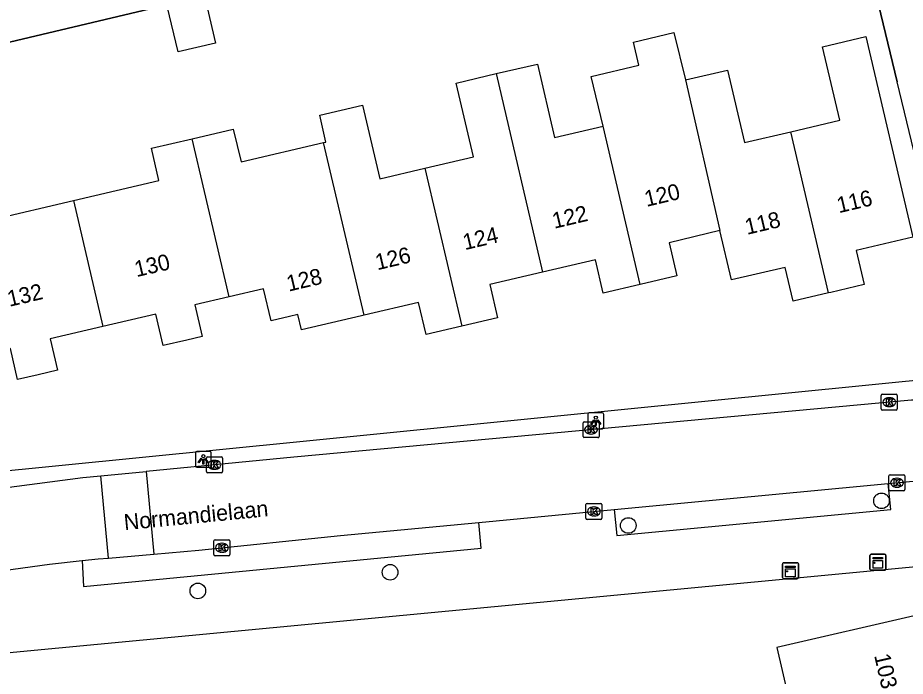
# Model space of a CAD drawing. Extents: x 158461 to 159795, y 387220 to 388672.
# Drawn here: x 159553.8 to 159609.3, y 388098.3 to 388139.5 of the extents above; entities that cross this region are included whole.
import ezdxf

# ---------------------------------------------------------------- set-up
doc = ezdxf.new("R2010")
doc.units = 0
for name, color, linetype in [('IMGEO_Boom', 7, 'Continuous'), ('IMGEO_Kast', 7, 'Continuous'), ('IMGEO_Kolk', 7, 'Continuous'), ('IMGEO_Lichtpunt', 7, 'Continuous'), ('IMGEO_Muur', 7, 'Continuous'), ('IMGEO_Openbare_ruimte_label', 7, 'Continuous'), ('IMGEO_Pand', 7, 'Continuous'), ('IMGEO_Pand_nummerreeks', 7, 'Continuous'), ('IMGEO_Rijbaan_lokaal_open', 7, 'Continuous'), ('IMGEO_Voetpad_open', 7, 'Continuous')]:
    doc.layers.add(name, color=color, linetype=linetype)

msp = doc.modelspace()

# ---------------------------------------------------------------- linework, layer by layer
at = {"layer": 'IMGEO_Boom'}
for centre in [(159607.864, 388109.268), (159592.023, 388107.723), (159577.122, 388104.794), (159565.093, 388103.631)]:
    msp.add_circle(centre, 0.489, dxfattribs=at)
at = {"layer": 'IMGEO_Kast'}
for p, q in [((159607.141, 388104.998), (159607.141, 388105.839)), ((159607.141, 388105.839), (159607.141, 388104.998)), ((159607.216, 388105.923), (159608.057, 388105.923)), ((159608.057, 388105.923), (159607.216, 388105.923)), ((159608.141, 388105.848), (159608.141, 388105.007)), ((159608.141, 388105.007), (159608.141, 388105.848)), ((159601.673, 388104.469), (159601.673, 388105.31)), ((159601.673, 388105.31), (159601.673, 388104.469)), ((159601.748, 388105.394), (159602.589, 388105.394)), ((159602.589, 388105.394), (159601.748, 388105.394)), ((159602.673, 388105.319), (159602.673, 388104.478)), ((159602.673, 388104.478), (159602.673, 388105.319)), ((159608.066, 388104.923), (159607.225, 388104.923)), ((159607.225, 388104.923), (159608.066, 388104.923)), ((159602.598, 388104.394), (159601.757, 388104.394)), ((159601.757, 388104.394), (159602.598, 388104.394))]:
    msp.add_line(p, q, dxfattribs=at)
for points in [[(159607.336, 388105.713), (159607.936, 388105.713), (159607.936, 388105.628), (159607.336, 388105.628), (159607.336, 388105.713)], [(159607.336, 388105.538), (159607.936, 388105.538), (159607.936, 388105.049), (159607.336, 388105.049), (159607.336, 388105.538)], [(159601.868, 388105.184), (159602.468, 388105.184), (159602.468, 388105.099), (159601.868, 388105.099), (159601.868, 388105.184)], [(159601.868, 388105.009), (159602.468, 388105.009), (159602.468, 388104.52), (159601.868, 388104.52), (159601.868, 388105.009)]]:
    msp.add_lwpolyline(points, dxfattribs=at)
for centre in [(159607.42, 388105.387), (159601.952, 388104.858)]:
    msp.add_circle(centre, 0.0377, dxfattribs=at)
for centre, start, end in [((159607.219, 388105.845), 92.4484, 184.2845), ((159607.219, 388105.845), 92.4484, 184.2845), ((159608.063, 388105.845), 2.4484, 94.2845), ((159608.063, 388105.845), 2.4484, 94.2845), ((159601.751, 388105.316), 92.4484, 184.2845), ((159601.751, 388105.316), 92.4484, 184.2845), ((159602.595, 388105.316), 2.4484, 94.2845), ((159602.595, 388105.316), 2.4484, 94.2845), ((159607.219, 388105.001), 182.4484, 274.2845), ((159607.219, 388105.001), 182.4484, 274.2845), ((159608.063, 388105.001), 272.4484, 4.2845), ((159608.063, 388105.001), 272.4484, 4.2845), ((159601.751, 388104.472), 182.4484, 274.2845), ((159601.751, 388104.472), 182.4484, 274.2845), ((159602.595, 388104.472), 272.4484, 4.2845), ((159602.595, 388104.472), 272.4484, 4.2845)]:
    msp.add_arc(centre, 0.0779, start, end, dxfattribs=at)
at = {"layer": 'IMGEO_Kolk'}
for p, q in [((159607.851, 388115.016), (159607.851, 388115.868)), ((159607.926, 388115.942), (159608.778, 388115.942)), ((159608.852, 388115.868), (159608.852, 388115.016)), ((159608.339, 388115.722), (159608.364, 388115.722)), ((159608.778, 388114.942), (159607.926, 388114.942)), ((159608.362, 388115.162), (159608.337, 388115.162)), ((159589.191, 388113.294), (159589.191, 388114.146)), ((159589.266, 388114.22), (159590.118, 388114.22)), ((159590.192, 388114.146), (159590.192, 388113.294)), ((159589.679, 388114), (159589.704, 388114)), ((159590.118, 388113.22), (159589.266, 388113.22)), ((159589.702, 388113.44), (159589.677, 388113.44)), ((159565.631, 388111.095), (159565.631, 388111.947)), ((159565.706, 388112.021), (159566.558, 388112.021)), ((159566.632, 388111.947), (159566.632, 388111.095)), ((159566.119, 388111.801), (159566.144, 388111.801)), ((159566.558, 388111.021), (159565.706, 388111.021)), ((159566.142, 388111.241), (159566.117, 388111.241)), ((159608.329, 388109.971), (159608.329, 388110.823)), ((159608.404, 388110.897), (159609.256, 388110.897)), ((159609.33, 388110.823), (159609.33, 388109.971)), ((159608.817, 388110.677), (159608.842, 388110.677)), ((159609.256, 388109.897), (159608.404, 388109.897)), ((159608.84, 388110.117), (159608.815, 388110.117)), ((159589.369, 388108.177), (159589.369, 388109.029)), ((159589.444, 388109.103), (159590.296, 388109.103)), ((159589.857, 388108.883), (159589.882, 388108.883)), ((159590.37, 388109.029), (159590.37, 388108.177)), ((159590.296, 388108.103), (159589.444, 388108.103)), ((159589.88, 388108.323), (159589.855, 388108.323)), ((159566.096, 388105.903), (159566.096, 388106.755)), ((159566.171, 388106.829), (159567.023, 388106.829)), ((159566.584, 388106.609), (159566.609, 388106.609)), ((159567.097, 388106.755), (159567.097, 388105.903)), ((159567.023, 388105.829), (159566.171, 388105.829)), ((159566.607, 388106.049), (159566.582, 388106.049))]:
    msp.add_line(p, q, dxfattribs=at)
for points in [[(159607.851, 388115.016), (159607.851, 388115.868)], [(159607.926, 388115.942), (159608.778, 388115.942)], [(159608.852, 388115.868), (159608.852, 388115.016)], [(159608.172, 388115.642), (159608.295, 388115.642), (159608.295, 388115.491), (159608.425, 388115.642), (159608.589, 388115.642), (159608.443, 388115.491), (159608.596, 388115.242), (159608.444, 388115.242), (159608.359, 388115.406), (159608.295, 388115.339), (159608.295, 388115.242), (159608.172, 388115.242), (159608.172, 388115.642)], [(159608.778, 388114.942), (159607.926, 388114.942)], [(159589.191, 388113.294), (159589.191, 388114.146)], [(159589.266, 388114.22), (159590.118, 388114.22)], [(159590.192, 388114.146), (159590.192, 388113.294)], [(159589.512, 388113.92), (159589.635, 388113.92), (159589.635, 388113.769), (159589.765, 388113.92), (159589.929, 388113.92), (159589.783, 388113.769), (159589.936, 388113.52), (159589.784, 388113.52), (159589.699, 388113.684), (159589.635, 388113.617), (159589.635, 388113.52), (159589.512, 388113.52), (159589.512, 388113.92)], [(159590.118, 388113.22), (159589.266, 388113.22)], [(159565.631, 388111.095), (159565.631, 388111.947)], [(159565.706, 388112.021), (159566.558, 388112.021)], [(159566.632, 388111.947), (159566.632, 388111.095)], [(159565.952, 388111.721), (159566.075, 388111.721), (159566.075, 388111.57), (159566.205, 388111.721), (159566.369, 388111.721), (159566.223, 388111.57), (159566.376, 388111.321), (159566.224, 388111.321), (159566.139, 388111.485), (159566.075, 388111.418), (159566.075, 388111.321), (159565.952, 388111.321), (159565.952, 388111.721)], [(159566.558, 388111.021), (159565.706, 388111.021)], [(159608.329, 388109.971), (159608.329, 388110.823)], [(159608.404, 388110.897), (159609.256, 388110.897)], [(159609.33, 388110.823), (159609.33, 388109.971)], [(159608.65, 388110.597), (159608.773, 388110.597), (159608.773, 388110.446), (159608.903, 388110.597), (159609.067, 388110.597), (159608.921, 388110.446), (159609.074, 388110.197), (159608.922, 388110.197), (159608.837, 388110.361), (159608.773, 388110.294), (159608.773, 388110.197), (159608.65, 388110.197), (159608.65, 388110.597)], [(159609.256, 388109.897), (159608.404, 388109.897)], [(159589.369, 388108.177), (159589.369, 388109.029)], [(159589.444, 388109.103), (159590.296, 388109.103)], [(159589.69, 388108.803), (159589.813, 388108.803), (159589.813, 388108.652), (159589.943, 388108.803), (159590.107, 388108.803), (159589.961, 388108.652), (159590.114, 388108.403), (159589.962, 388108.403), (159589.877, 388108.567), (159589.813, 388108.5), (159589.813, 388108.403), (159589.69, 388108.403), (159589.69, 388108.803)], [(159590.37, 388109.029), (159590.37, 388108.177)], [(159590.296, 388108.103), (159589.444, 388108.103)], [(159566.096, 388105.903), (159566.096, 388106.755)], [(159566.171, 388106.829), (159567.023, 388106.829)], [(159566.417, 388106.529), (159566.54, 388106.529), (159566.54, 388106.378), (159566.67, 388106.529), (159566.834, 388106.529), (159566.688, 388106.378), (159566.841, 388106.129), (159566.689, 388106.129), (159566.604, 388106.293), (159566.54, 388106.226), (159566.54, 388106.129), (159566.417, 388106.129), (159566.417, 388106.529)], [(159567.097, 388106.755), (159567.097, 388105.903)], [(159567.023, 388105.829), (159566.171, 388105.829)]]:
    msp.add_lwpolyline(points, dxfattribs=at)
for centre, start, end in [((159607.928, 388115.866), 91.552, 178.448), ((159607.928, 388115.866), 91.552, 178.448), ((159608.776, 388115.866), 1.552, 88.448), ((159608.776, 388115.866), 1.552, 88.448), ((159607.928, 388115.018), 181.552, 268.448), ((159607.928, 388115.018), 181.552, 268.448), ((159608.776, 388115.018), 271.552, 358.448), ((159608.776, 388115.018), 271.552, 358.448), ((159589.268, 388114.144), 91.552, 178.448), ((159589.268, 388114.144), 91.552, 178.448), ((159590.116, 388114.144), 1.552, 88.448), ((159590.116, 388114.144), 1.552, 88.448), ((159589.268, 388113.296), 181.552, 268.448), ((159589.268, 388113.296), 181.552, 268.448), ((159590.116, 388113.296), 271.552, 358.448), ((159590.116, 388113.296), 271.552, 358.448), ((159565.708, 388111.945), 91.552, 178.448), ((159565.708, 388111.945), 91.552, 178.448), ((159566.556, 388111.945), 1.552, 88.448), ((159566.556, 388111.945), 1.552, 88.448), ((159565.708, 388111.097), 181.552, 268.448), ((159565.708, 388111.097), 181.552, 268.448), ((159566.556, 388111.097), 271.552, 358.448), ((159566.556, 388111.097), 271.552, 358.448), ((159608.406, 388110.821), 91.552, 178.448), ((159608.406, 388110.821), 91.552, 178.448), ((159609.254, 388110.821), 1.552, 88.448), ((159609.254, 388110.821), 1.552, 88.448), ((159608.406, 388109.973), 181.552, 268.448), ((159608.406, 388109.973), 181.552, 268.448), ((159609.254, 388109.973), 271.552, 358.448), ((159609.254, 388109.973), 271.552, 358.448), ((159589.446, 388109.027), 91.552, 178.448), ((159589.446, 388109.027), 91.552, 178.448), ((159590.294, 388109.027), 1.552, 88.448), ((159590.294, 388109.027), 1.552, 88.448), ((159589.446, 388108.179), 181.552, 268.448), ((159589.446, 388108.179), 181.552, 268.448), ((159590.294, 388108.179), 271.552, 358.448), ((159590.294, 388108.179), 271.552, 358.448), ((159566.173, 388106.753), 91.552, 178.448), ((159566.173, 388106.753), 91.552, 178.448), ((159567.021, 388106.753), 1.552, 88.448), ((159567.021, 388106.753), 1.552, 88.448), ((159566.173, 388105.905), 181.552, 268.448), ((159566.173, 388105.905), 181.552, 268.448), ((159567.021, 388105.905), 271.552, 358.448), ((159567.021, 388105.905), 271.552, 358.448)]:
    msp.add_arc(centre, 0.0765, start, end, dxfattribs=at)
for centre, major_axis, ratio, start_param, end_param in [((159608.338, 388115.442), (-0.387, 0.002), 0.722429, 4.712389, 7.853982), ((159608.363, 388115.442), (-0.39, 0.002), 0.717154, 1.570796, 4.712389), ((159589.678, 388113.72), (-0.387, 0.002), 0.722429, 4.712389, 7.853982), ((159589.703, 388113.72), (-0.39, 0.002), 0.717154, 1.570796, 4.712389), ((159566.118, 388111.521), (-0.387, 0.002), 0.722429, 4.712389, 7.853982), ((159566.143, 388111.521), (-0.39, 0.002), 0.717154, 1.570796, 4.712389), ((159608.816, 388110.397), (-0.387, 0.002), 0.722429, 4.712389, 7.853982), ((159608.841, 388110.397), (-0.39, 0.002), 0.717154, 1.570796, 4.712389), ((159589.856, 388108.603), (-0.387, 0.002), 0.722429, 4.712389, 7.853982), ((159589.881, 388108.603), (-0.39, 0.002), 0.717154, 1.570796, 4.712389), ((159566.583, 388106.329), (-0.387, 0.002), 0.722429, 4.712389, 7.853982), ((159566.608, 388106.329), (-0.39, 0.002), 0.717154, 1.570796, 4.712389)]:
    msp.add_ellipse(centre, major_axis=major_axis, ratio=ratio, start_param=start_param, end_param=end_param, dxfattribs=at)
at = {"layer": 'IMGEO_Lichtpunt'}
for p, q in [((159590.393, 388114.773), (159589.585, 388114.773)), ((159590.393, 388114.773), (159589.585, 388114.773)), ((159589.491, 388114.678), (159589.491, 388113.871)), ((159589.491, 388114.678), (159589.491, 388113.871)), ((159590.487, 388113.871), (159590.487, 388114.678)), ((159590.487, 388113.871), (159590.487, 388114.678)), ((159589.585, 388113.777), (159590.393, 388113.777)), ((159589.585, 388113.777), (159590.393, 388113.777)), ((159564.936, 388112.265), (159564.936, 388111.458)), ((159564.936, 388112.265), (159564.936, 388111.458)), ((159565.838, 388112.36), (159565.03, 388112.36)), ((159565.838, 388112.36), (159565.03, 388112.36)), ((159565.932, 388111.458), (159565.932, 388112.265)), ((159565.932, 388111.458), (159565.932, 388112.265)), ((159565.03, 388111.364), (159565.838, 388111.364)), ((159565.03, 388111.364), (159565.838, 388111.364))]:
    msp.add_line(p, q, dxfattribs=at)
for points in [[(159589.865, 388114.342), (159589.904, 388114.314), (159589.716, 388114.052), (159589.678, 388114.079), (159589.865, 388114.342)], [(159589.967, 388114.294), (159590.014, 388114.294), (159590.014, 388113.972), (159589.967, 388113.972), (159589.967, 388114.294)], [(159590.077, 388114.314), (159590.115, 388114.341), (159590.302, 388114.079), (159590.263, 388114.051), (159590.077, 388114.314)], [(159565.31, 388111.929), (159565.349, 388111.901), (159565.161, 388111.639), (159565.123, 388111.666), (159565.31, 388111.929)], [(159565.522, 388111.901), (159565.56, 388111.928), (159565.747, 388111.666), (159565.708, 388111.638), (159565.522, 388111.901)], [(159565.412, 388111.881), (159565.459, 388111.881), (159565.459, 388111.559), (159565.412, 388111.559), (159565.412, 388111.881)]]:
    msp.add_lwpolyline(points, dxfattribs=at)
for centre in [(159589.99, 388114.476), (159565.435, 388112.063)]:
    msp.add_circle(centre, 0.0994, dxfattribs=at)
for centre, start, end in [((159589.585, 388114.678), 90, 180), ((159589.585, 388114.678), 90, 180), ((159590.393, 388114.678), 0, 90), ((159590.393, 388114.678), 0, 90), ((159589.585, 388113.871), 180, 270), ((159589.585, 388113.871), 180, 270), ((159590.393, 388113.871), 270, 0), ((159590.393, 388113.871), 270, 360), ((159565.03, 388112.265), 90, 180), ((159565.03, 388112.265), 90, 180), ((159565.838, 388112.265), 0, 90), ((159565.838, 388112.265), 0, 90), ((159565.03, 388111.458), 180, 270), ((159565.03, 388111.458), 180, 270), ((159565.838, 388111.458), 270, 0), ((159565.838, 388111.458), 270, 360)]:
    msp.add_arc(centre, 0.0946, start, end, dxfattribs=at)
at = {"layer": 'IMGEO_Muur'}
for points in [[(159605.271, 388146.247), (159606.2, 388146.468), (159608.846, 388135.49)], [(159542.994, 388135.526), (159570.031, 388141.954)]]:
    msp.add_lwpolyline(points, dxfattribs=at)
at = {"layer": 'IMGEO_Pand'}
for points in [[(159563.177, 388140.223), (159565.525, 388140.777), (159566.201, 388137.908), (159563.853, 388137.354), (159563.177, 388140.223)], [(159590.445, 388132.71), (159589.71, 388135.825), (159592.687, 388136.521), (159592.346, 388137.976), (159594.866, 388138.566), (159595.61, 388135.61)], [(159602.198, 388132.361), (159605.254, 388133.077), (159604.176, 388137.683), (159606.874, 388138.315), (159609.814, 388125.76), (159606.289, 388124.934), (159606.788, 388122.801), (159604.699, 388122.312), (159604.557, 388122.279)], [(159583.757, 388135.997), (159586.336, 388136.601), (159587.413, 388132), (159590.445, 388132.71)], [(159579.294, 388130.077), (159582.332, 388130.788), (159581.249, 388135.41), (159583.757, 388135.997)], [(159583.757, 388135.997), (159586.662, 388123.577)], [(159595.61, 388135.61), (159598.236, 388136.224), (159599.299, 388131.682), (159602.198, 388132.361)], [(159595.61, 388135.61), (159597.751, 388126.173)], [(159572.961, 388131.685), (159573.11, 388131.72), (159572.717, 388133.4), (159575.391, 388134.026), (159576.471, 388129.416), (159579.294, 388130.077)], [(159564.74, 388131.928), (159567.312, 388132.53), (159567.793, 388130.475), (159572.961, 388131.685)], [(159592.762, 388122.809), (159590.445, 388132.71)], [(159557.31, 388128.06), (159562.655, 388129.311), (159562.183, 388131.329), (159564.74, 388131.928)], [(159567.052, 388122.027), (159564.74, 388131.928)], [(159604.557, 388122.279), (159602.198, 388132.361)], [(159575.491, 388120.889), (159572.961, 388131.685)], [(159579.294, 388130.077), (159581.61, 388120.194)], [(159548.901, 388128.183), (159551.668, 388128.831), (159552.133, 388126.848), (159557.31, 388128.06)], [(159557.31, 388128.06), (159559.155, 388120.168)], [(159597.751, 388126.173), (159594.586, 388125.413), (159595.069, 388123.349), (159592.762, 388122.809)], [(159604.557, 388122.279), (159602.327, 388121.757), (159601.831, 388123.875), (159598.476, 388123.09), (159597.751, 388126.173)], [(159592.762, 388122.809), (159590.453, 388122.268), (159589.966, 388124.35), (159586.662, 388123.577)], [(159586.662, 388123.577), (159583.36, 388122.804), (159583.849, 388120.718), (159581.61, 388120.194)], [(159575.491, 388120.889), (159575.326, 388120.85), (159571.575, 388119.972), (159571.351, 388120.932), (159570.833, 388120.811), (159569.674, 388120.539), (159569.207, 388122.532), (159567.052, 388122.027)], [(159567.052, 388122.027), (159564.902, 388121.524), (159565.363, 388119.552), (159564.41, 388119.329), (159562.918, 388118.98), (159562.458, 388120.941), (159559.155, 388120.168)], [(159581.61, 388120.194), (159579.369, 388119.669), (159578.897, 388121.686), (159575.491, 388120.889)], [(159559.155, 388120.168), (159555.849, 388119.394), (159556.307, 388117.434), (159555.106, 388117.153), (159553.819, 388116.852), (159553.362, 388118.804), (159551.215, 388118.301)], [(159611.632, 388095.823), (159610.178, 388102.139), (159601.315, 388100.099), (159602.437, 388095.227), (159602.769, 388093.784)]]:
    msp.add_lwpolyline(points, dxfattribs=at)
at = {"layer": 'IMGEO_Rijbaan_lokaal_open'}
for points in [[(159611.991, 388122.444), (159608.846, 388135.49), (159606.2, 388146.468), (159605.271, 388146.247)], [(159569.664, 388143.512), (159570.031, 388141.954), (159542.994, 388135.526)], [(159609.292, 388115.529), (159571.096, 388112.005), (159561.853, 388111.105)], [(159546.751, 388109.273), (159557.892, 388110.719), (159559.016, 388110.828)], [(159559.016, 388110.828), (159561.853, 388111.105)], [(159559.497, 388105.684), (159559.016, 388110.828)], [(159561.853, 388111.105), (159562.337, 388105.932)], [(159591.139, 388108.722), (159608.275, 388110.344)], [(159608.275, 388110.344), (159609.847, 388110.493)], [(159582.662, 388107.92), (159591.139, 388108.722)], [(159562.337, 388105.932), (159565.155, 388106.178), (159574.023, 388107.102), (159582.662, 388107.92)], [(159559.497, 388105.684), (159562.337, 388105.932)], [(159510.5, 388096.163), (159533.554, 388101.208), (159538.9, 388102.419), (159541.334, 388103.002), (159543.26, 388103.36), (159545.943, 388103.906), (159548.139, 388104.247), (159551.094, 388104.665), (159555.807, 388105.309), (159557.858, 388105.524)], [(159557.858, 388105.524), (159558.853, 388105.628), (159559.497, 388105.684)]]:
    msp.add_lwpolyline(points, dxfattribs=at)
msp.add_arc((159610.229, 388105.392), 10.18, 16.9852, 95.2811, dxfattribs=at)
at = {"layer": 'IMGEO_Voetpad_open'}
for points in [[(159543.505, 388111.195), (159543.722, 388110.234), (159549.867, 388110.831), (159551.342, 388110.973), (159612.099, 388117.025), (159612.783, 388117.978)], [(159591.139, 388108.722), (159591.316, 388107.107), (159608.443, 388108.728), (159608.275, 388110.344)], [(159557.858, 388105.524), (159557.945, 388103.9), (159582.825, 388106.303), (159582.662, 388107.92)], [(159610.914, 388105.221), (159553.542, 388099.778), (159544.045, 388098.738), (159535.172, 388097.201), (159529.134, 388096.155), (159525.601, 388095.543), (159520.122, 388094.251)]]:
    msp.add_lwpolyline(points, dxfattribs=at)

# ---------------------------------------------------------------- texts
at = {"layer": 'IMGEO_Openbare_ruimte_label'}
msp.add_text('Normandielaan', height=1, rotation=5.568, dxfattribs=at).set_placement((159560.511, 388107.425))
at = {"layer": 'IMGEO_Pand_nummerreeks'}
for s, rotation, p in [('120', 13.2883, (159593.164, 388127.66)), ('116', 13.2519, (159605.197, 388127.262)), ('122', 13.2883, (159587.391, 388126.289)), ('118', 13.2519, (159599.448, 388125.908)), ('124', 13.2883, (159581.797, 388124.95)), ('130', 13.1395, (159561.255, 388123.263)), ('126', 13.2883, (159576.322, 388123.693)), ('128', 13.2883, (159570.771, 388122.355)), ('132', 13.1395, (159553.299, 388121.405)), ('103', 282.9634, (159607.399, 388099.593))]:
    msp.add_text(s, height=1, rotation=rotation, dxfattribs=at).set_placement(p)

doc.saveas('drawing.dxf')
